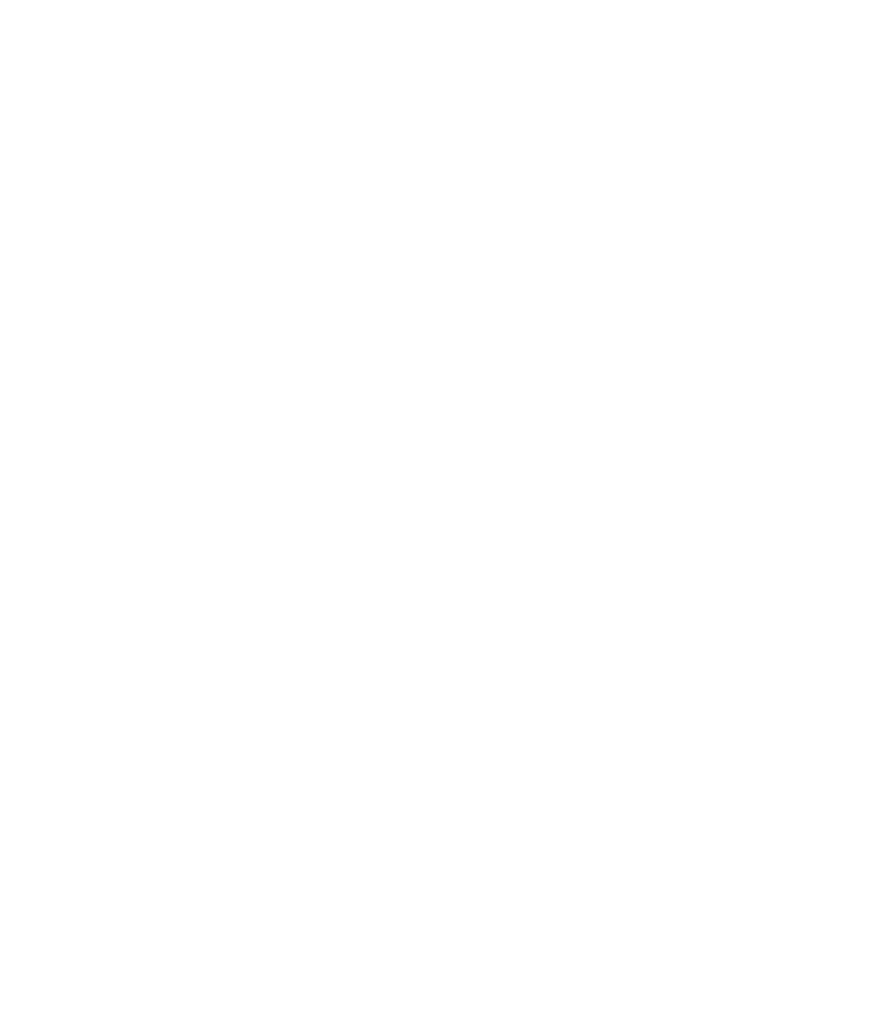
# Model space of a CAD drawing. Header units: millimetres. Extents: x 4747 to 1198744, y 17680 to 73179.
# Tile 301 of 377: x 103322 to 111956, y 40336 to 50487. Entities that reach past the tile are written whole.
import ezdxf

# ---------------------------------------------------------------- set-up
doc = ezdxf.new("R2010")
doc.units = ezdxf.units.MM
doc.layers.add('Beschriftung', color=7, linetype='Continuous', lineweight=9)
doc.styles.add('LBB3.5M1000', font='isocp.shx', dxfattribs={"height": 3.5})

msp = doc.modelspace()

# ---------------------------------------------------------------- texts
at = {"attachment_point": 1, "style": 'LBB3.5M1000', "bg_fill": 2}
for s, insert, char_height, width in [('\\pi36.311;{\\fArial|b1|i0|c0|p34;(EX)}', (99587.24744, 42151.92277), 200, 602.3620889), ('\\pi37.769;{\\fArial|b1|i0|c0|p34;A}', (102702.79304, 41567.50297), 120, 195.9471091)]:
    msp.add_mtext(s, dxfattribs=dict(at, insert=insert, char_height=char_height, width=width))
at = {"layer": 'Beschriftung', "attachment_point": 1, "style": 'LBB3.5M1000', "bg_fill": 2}
for s, insert, char_height, width in [('\\pi98.673;{\\fArial|b1|i0|c0|p34;GROUNDING CONNECTION\\P\\pi307.46;ERDUNGSANSCHLUSS}', (66046.37884, 50412.25145), 150, 2941.2407164), ('\\pi74.897;{\\fArial|b1|i0|c0|p34;GROUND PLAN\\L\\P\\pi221.06;\\fArial|b1|i1|c0|p34;\\lGRUNDRISS}', (93652.51658, 46236.51774), 150, 1682.9463594), ('\\pi31.451;{\\fArial|b0|i0|c0|p34;EMERGENCY \\P\\pi268.1;EXIT\\P\\pi-7.2665;\\fArial|b0|i1|c0|p34;NOTAUSGANG}', (94628.57201, 40722.25323), 80, 773.5161683)]:
    msp.add_mtext(s, dxfattribs=dict(at, insert=insert, char_height=char_height, width=width))

# ---------------------------------------------------------------- next in the draw order: texts
at = {"layer": 'Beschriftung', "insert": (63838.00175, 49871.04459), "char_height": 80, "width": 2941.2407164, "attachment_point": 1, "style": 'LBB3.5M1000', "bg_fill": 2}
msp.add_mtext('\\pi1252.5;{\\fArial|b0|i0|c0|p34;(INSIDE)\\P\\pi1264.9;(INNEN)\\P\\pi1068;NOT TO SCALE\\P\\pi995.01;OHNE MASSSTAB}', dxfattribs=at)
at = {"layer": 'Beschriftung', "attachment_point": 1, "style": 'LBB3.5M1000'}
for s, insert, char_height, width in [('\\pi2004.5;{\\fArial|b0|i0|c0|p34;TOP VIEW\\P\\pi1431.8;\\fArial|b0|i1|c0|p34;DRAUFSICHT\\P\\pi64.583;\\fArial|b0|i0|c0|p34;\\H0.6x;(SECTION THROUGH PUMP HOUSE)\\P\\pi330.31;\\fArial|b0|i1|c0|p34;(SCHNITT DURCH PUMPENHAUS)}', (6696.25551, 46621.91457), 500, 7399.7669481), ('\\pi27.595;{\\fArial|b0|i0|c0|p34;ENTRANCE\\P\\pi72.997;\\fArial|b0|i1|c0|p34;EINGANG}', (101278.21048, 45990.4684), 80, 655.0798997)]:
    msp.add_mtext(s, dxfattribs=dict(at, insert=insert, char_height=char_height, width=width))

# ---------------------------------------------------------------- next in the draw order: texts
at = {"layer": 'Beschriftung', "insert": (95182.88329, 50412.25145), "char_height": 150, "width": 2941.2407164, "attachment_point": 1, "style": 'LBB3.5M1000', "bg_fill": 2}
msp.add_mtext('\\pi98.673;{\\fArial|b1|i0|c0|p34;GROUNDING CONNECTION\\P\\pi307.46;ERDUNGSANSCHLUSS}', dxfattribs=at)

# ---------------------------------------------------------------- next in the draw order: texts
at = {"layer": 'Beschriftung', "insert": (92974.50621, 49871.04459), "char_height": 80, "width": 2941.2407164, "attachment_point": 1, "style": 'LBB3.5M1000', "bg_fill": 2}
msp.add_mtext('\\pi1252.5;{\\fArial|b0|i0|c0|p34;(INSIDE)\\P\\pi1264.9;(INNEN)\\P\\pi1068;NOT TO SCALE\\P\\pi995.01;OHNE MASSSTAB}', dxfattribs=at)

# ---------------------------------------------------------------- next in the draw order: texts
at = {"layer": 'Beschriftung', "insert": (93647.08673, 50412.25145), "char_height": 150, "width": 1358.368794, "attachment_point": 1, "style": 'LBB3.5M1000', "bg_fill": 2}
msp.add_mtext('\\pi115.3;{\\fArial|b1|i0|c0|p34;DETAIL "X"}', dxfattribs=at)

doc.saveas('drawing.dxf')
